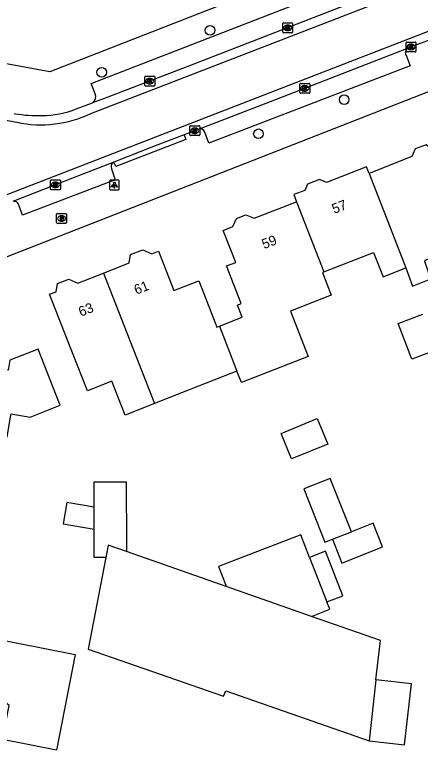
# Model space of a CAD drawing. Extents: x 161696 to 162377, y 380761 to 381673.
# Drawn here: x 161786.4 to 161827.5, y 381108.6 to 381183.1 of the extents above; entities that cross this region are included whole.
import ezdxf

# ---------------------------------------------------------------- set-up
doc = ezdxf.new("R2010")
doc.units = 0
for name, color, linetype in [('IMGEO_Boom', 7, 'Continuous'), ('IMGEO_Brandkraan', 7, 'Continuous'), ('IMGEO_Kolk', 7, 'Continuous'), ('IMGEO_Lichtpunt', 7, 'Continuous'), ('IMGEO_Pand', 7, 'Continuous'), ('IMGEO_Pand_nummerreeks', 7, 'Continuous'), ('IMGEO_Rijbaan_lokaal_open', 7, 'Continuous'), ('IMGEO_Voetpad_open', 7, 'Continuous')]:
    doc.layers.add(name, color=color, linetype=linetype)

msp = doc.modelspace()

# ---------------------------------------------------------------- linework, layer by layer
at = {"layer": 'IMGEO_Boom'}
for centre in [(161806.246, 381181.502), (161795.269, 381177.248), (161819.83, 381174.482), (161811.148, 381171.023)]:
    msp.add_circle(centre, 0.489, dxfattribs=at)
at = {"layer": 'IMGEO_Brandkraan'}
for p, q in [((161790.695, 381162.031), (161790.695, 381162.883)), ((161790.77, 381162.957), (161791.622, 381162.957)), ((161791.183, 381162.737), (161791.208, 381162.737)), ((161791.696, 381162.883), (161791.696, 381162.031)), ((161791.622, 381161.957), (161790.77, 381161.957)), ((161791.206, 381162.177), (161791.181, 381162.177))]:
    msp.add_line(p, q, dxfattribs=at)
for points in [[(161790.695, 381162.031), (161790.695, 381162.883)], [(161790.77, 381162.957), (161791.622, 381162.957)], [(161791.043, 381162.657), (161791.043, 381162.257), (161791.256, 381162.257)], [(161791.274, 381162.657), (161791.043, 381162.657)], [(161791.222, 381162.576), (161791.168, 381162.576), (161791.168, 381162.5)], [(161791.168, 381162.5), (161791.221, 381162.5)], [(161791.23, 381162.424), (161791.168, 381162.424), (161791.168, 381162.343)], [(161791.168, 381162.343), (161791.23, 381162.343)], [(161791.696, 381162.883), (161791.696, 381162.031)], [(161791.622, 381161.957), (161790.77, 381161.957)]]:
    msp.add_lwpolyline(points, dxfattribs=at)
for centre, radius, start, end in [((161790.772, 381162.881), 0.0765, 91.55205, 178.44795), ((161790.772, 381162.881), 0.0765, 91.55205, 178.44795), ((161791.223, 381162.538), 0.0379, 267.82845, 90.93552), ((161791.231, 381162.383), 0.0404, 269.87594, 90.50774), ((161791.278, 381162.512), 0.145, 59.4692, 91.53667), ((161791.303, 381162.559), 0.0922, 285.51372, 58.15012), ((161791.308, 381162.367), 0.105, 301.31148, 78.98903), ((161791.62, 381162.881), 0.0765, 1.55205, 88.44795), ((161791.62, 381162.881), 0.0765, 1.55205, 88.44795), ((161790.772, 381162.033), 0.0765, 181.55205, 268.44795), ((161790.772, 381162.033), 0.0765, 181.55205, 268.44795), ((161791.262, 381162.508), 0.251, 268.66757, 293.53466), ((161791.62, 381162.033), 0.0765, 271.55205, 358.44795), ((161791.62, 381162.033), 0.0765, 271.55205, 358.44795)]:
    msp.add_arc(centre, radius, start, end, dxfattribs=at)
for centre, major_axis, ratio, start_param, end_param in [((161791.182, 381162.457), (-0.387, 0.002), 0.722429, 4.712389, 7.853982), ((161791.207, 381162.457), (-0.39, 0.002), 0.717154, 1.570796, 4.712389)]:
    msp.add_ellipse(centre, major_axis=major_axis, ratio=ratio, start_param=start_param, end_param=end_param, dxfattribs=at)
at = {"layer": 'IMGEO_Kolk'}
for p, q in [((161813.607, 381181.325), (161813.607, 381182.177)), ((161813.682, 381182.251), (161814.534, 381182.251)), ((161814.095, 381182.031), (161814.12, 381182.031)), ((161814.608, 381182.177), (161814.608, 381181.325)), ((161814.534, 381181.251), (161813.682, 381181.251)), ((161814.118, 381181.471), (161814.093, 381181.471)), ((161826.105, 381179.387), (161826.105, 381180.239)), ((161826.18, 381180.313), (161827.032, 381180.313)), ((161827.106, 381180.239), (161827.106, 381179.387)), ((161826.616, 381179.533), (161826.591, 381179.533)), ((161826.593, 381180.093), (161826.618, 381180.093)), ((161827.032, 381179.313), (161826.18, 381179.313)), ((161799.629, 381175.928), (161799.629, 381176.78)), ((161799.704, 381176.854), (161800.556, 381176.854)), ((161800.117, 381176.634), (161800.142, 381176.634)), ((161800.63, 381176.78), (161800.63, 381175.928)), ((161800.556, 381175.854), (161799.704, 381175.854)), ((161800.14, 381176.074), (161800.115, 381176.074)), ((161815.335, 381175.196), (161815.335, 381176.048)), ((161815.41, 381176.122), (161816.262, 381176.122)), ((161815.823, 381175.902), (161815.848, 381175.902)), ((161816.336, 381176.048), (161816.336, 381175.196)), ((161816.262, 381175.122), (161815.41, 381175.122)), ((161815.846, 381175.342), (161815.821, 381175.342)), ((161804.197, 381170.913), (161804.197, 381171.765)), ((161804.272, 381171.839), (161805.124, 381171.839)), ((161804.685, 381171.619), (161804.71, 381171.619)), ((161805.198, 381171.765), (161805.198, 381170.913)), ((161805.124, 381170.839), (161804.272, 381170.839)), ((161804.708, 381171.059), (161804.683, 381171.059)), ((161790.078, 381165.432), (161790.078, 381166.284)), ((161790.153, 381166.358), (161791.005, 381166.358)), ((161790.566, 381166.138), (161790.591, 381166.138)), ((161791.079, 381166.284), (161791.079, 381165.432)), ((161791.005, 381165.358), (161790.153, 381165.358)), ((161790.589, 381165.578), (161790.564, 381165.578))]:
    msp.add_line(p, q, dxfattribs=at)
for points in [[(161813.607, 381181.325), (161813.607, 381182.177)], [(161813.682, 381182.251), (161814.534, 381182.251)], [(161813.928, 381181.951), (161814.051, 381181.951), (161814.051, 381181.8), (161814.181, 381181.951), (161814.345, 381181.951), (161814.199, 381181.8), (161814.352, 381181.551), (161814.2, 381181.551), (161814.115, 381181.715), (161814.051, 381181.648), (161814.051, 381181.551), (161813.928, 381181.551), (161813.928, 381181.951)], [(161814.608, 381182.177), (161814.608, 381181.325)], [(161814.534, 381181.251), (161813.682, 381181.251)], [(161826.105, 381179.387), (161826.105, 381180.239)], [(161826.18, 381180.313), (161827.032, 381180.313)], [(161827.106, 381180.239), (161827.106, 381179.387)], [(161826.426, 381180.013), (161826.549, 381180.013), (161826.549, 381179.862), (161826.679, 381180.013), (161826.843, 381180.013), (161826.697, 381179.862), (161826.85, 381179.613), (161826.698, 381179.613), (161826.613, 381179.777), (161826.549, 381179.71), (161826.549, 381179.613), (161826.426, 381179.613), (161826.426, 381180.013)], [(161827.032, 381179.313), (161826.18, 381179.313)], [(161799.629, 381175.928), (161799.629, 381176.78)], [(161799.704, 381176.854), (161800.556, 381176.854)], [(161799.95, 381176.554), (161800.073, 381176.554), (161800.073, 381176.403), (161800.203, 381176.554), (161800.367, 381176.554), (161800.221, 381176.403), (161800.374, 381176.154), (161800.222, 381176.154), (161800.137, 381176.318), (161800.073, 381176.251), (161800.073, 381176.154), (161799.95, 381176.154), (161799.95, 381176.554)], [(161800.63, 381176.78), (161800.63, 381175.928)], [(161800.556, 381175.854), (161799.704, 381175.854)], [(161815.335, 381175.196), (161815.335, 381176.048)], [(161815.41, 381176.122), (161816.262, 381176.122)], [(161815.656, 381175.822), (161815.779, 381175.822), (161815.779, 381175.671), (161815.909, 381175.822), (161816.073, 381175.822), (161815.927, 381175.671), (161816.08, 381175.422), (161815.928, 381175.422), (161815.843, 381175.586), (161815.779, 381175.519), (161815.779, 381175.422), (161815.656, 381175.422), (161815.656, 381175.822)], [(161816.336, 381176.048), (161816.336, 381175.196)], [(161816.262, 381175.122), (161815.41, 381175.122)], [(161804.197, 381170.913), (161804.197, 381171.765)], [(161804.272, 381171.839), (161805.124, 381171.839)], [(161804.518, 381171.539), (161804.641, 381171.539), (161804.641, 381171.388), (161804.771, 381171.539), (161804.935, 381171.539), (161804.789, 381171.388), (161804.942, 381171.139), (161804.79, 381171.139), (161804.705, 381171.303), (161804.641, 381171.236), (161804.641, 381171.139), (161804.518, 381171.139), (161804.518, 381171.539)], [(161805.198, 381171.765), (161805.198, 381170.913)], [(161805.124, 381170.839), (161804.272, 381170.839)], [(161790.078, 381165.432), (161790.078, 381166.284)], [(161790.153, 381166.358), (161791.005, 381166.358)], [(161790.399, 381166.058), (161790.522, 381166.058), (161790.522, 381165.907), (161790.652, 381166.058), (161790.816, 381166.058), (161790.67, 381165.907), (161790.823, 381165.658), (161790.671, 381165.658), (161790.586, 381165.822), (161790.522, 381165.755), (161790.522, 381165.658), (161790.399, 381165.658), (161790.399, 381166.058)], [(161791.079, 381166.284), (161791.079, 381165.432)], [(161791.005, 381165.358), (161790.153, 381165.358)]]:
    msp.add_lwpolyline(points, dxfattribs=at)
for centre, start, end in [((161813.684, 381182.175), 91.55205, 178.44795), ((161813.684, 381182.175), 91.55205, 178.44795), ((161814.532, 381182.175), 1.55205, 88.44795), ((161814.532, 381182.175), 1.55205, 88.44795), ((161813.684, 381181.327), 181.55205, 268.44795), ((161813.684, 381181.327), 181.55205, 268.44795), ((161814.532, 381181.327), 271.55205, 358.44795), ((161814.532, 381181.327), 271.55205, 358.44795), ((161826.182, 381180.237), 91.55205, 178.44795), ((161826.182, 381180.237), 91.55205, 178.44795), ((161827.03, 381180.237), 1.55205, 88.44795), ((161827.03, 381180.237), 1.55205, 88.44795), ((161826.182, 381179.389), 181.55205, 268.44795), ((161826.182, 381179.389), 181.55205, 268.44795), ((161827.03, 381179.389), 271.55205, 358.44795), ((161827.03, 381179.389), 271.55205, 358.44795), ((161799.706, 381176.778), 91.55205, 178.44795), ((161799.706, 381176.778), 91.55205, 178.44795), ((161800.554, 381176.778), 1.55205, 88.44795), ((161800.554, 381176.778), 1.55205, 88.44795), ((161799.706, 381175.93), 181.55205, 268.44795), ((161799.706, 381175.93), 181.55205, 268.44795), ((161800.554, 381175.93), 271.55205, 358.44795), ((161800.554, 381175.93), 271.55205, 358.44795), ((161815.412, 381176.046), 91.55205, 178.44795), ((161815.412, 381176.046), 91.55205, 178.44795), ((161816.26, 381176.046), 1.55205, 88.44795), ((161816.26, 381176.046), 1.55205, 88.44795), ((161815.412, 381175.198), 181.55205, 268.44795), ((161815.412, 381175.198), 181.55205, 268.44795), ((161816.26, 381175.198), 271.55205, 358.44795), ((161816.26, 381175.198), 271.55205, 358.44795), ((161804.274, 381171.763), 91.55205, 178.44795), ((161804.274, 381171.763), 91.55205, 178.44795), ((161805.122, 381171.763), 1.55205, 88.44795), ((161805.122, 381171.763), 1.55205, 88.44795), ((161804.274, 381170.915), 181.55205, 268.44795), ((161804.274, 381170.915), 181.55205, 268.44795), ((161805.122, 381170.915), 271.55205, 358.44795), ((161805.122, 381170.915), 271.55205, 358.44795), ((161790.155, 381166.282), 91.55205, 178.44795), ((161790.155, 381166.282), 91.55205, 178.44795), ((161791.003, 381166.282), 1.55205, 88.44795), ((161791.003, 381166.282), 1.55205, 88.44795), ((161790.155, 381165.434), 181.55205, 268.44795), ((161790.155, 381165.434), 181.55205, 268.44795), ((161791.003, 381165.434), 271.55205, 358.44795), ((161791.003, 381165.434), 271.55205, 358.44795)]:
    msp.add_arc(centre, 0.0765, start, end, dxfattribs=at)
for centre, major_axis, ratio, start_param, end_param in [((161814.094, 381181.751), (-0.387, 0.002), 0.722429, 4.712389, 7.853982), ((161814.119, 381181.751), (-0.39, 0.002), 0.717154, 1.570796, 4.712389), ((161826.592, 381179.813), (-0.387, 0.002), 0.722429, 4.712389, 7.853982), ((161826.617, 381179.813), (-0.39, 0.002), 0.717154, 1.570796, 4.712389), ((161800.116, 381176.354), (-0.387, 0.002), 0.722429, 4.712389, 7.853982), ((161800.141, 381176.354), (-0.39, 0.002), 0.717154, 1.570796, 4.712389), ((161815.822, 381175.622), (-0.387, 0.002), 0.722429, 4.712389, 7.853982), ((161815.847, 381175.622), (-0.39, 0.002), 0.717154, 1.570796, 4.712389), ((161804.684, 381171.339), (-0.387, 0.002), 0.722429, 4.712389, 7.853982), ((161804.709, 381171.339), (-0.39, 0.002), 0.717154, 1.570796, 4.712389), ((161790.565, 381165.858), (-0.387, 0.002), 0.722429, 4.712389, 7.853982), ((161790.59, 381165.858), (-0.39, 0.002), 0.717154, 1.570796, 4.712389)]:
    msp.add_ellipse(centre, major_axis=major_axis, ratio=ratio, start_param=start_param, end_param=end_param, dxfattribs=at)
at = {"layer": 'IMGEO_Lichtpunt'}
for p, q in [((161796.047, 381166.244), (161796.047, 381165.437)), ((161796.047, 381166.244), (161796.047, 381165.437)), ((161796.949, 381166.339), (161796.141, 381166.339)), ((161796.949, 381166.339), (161796.141, 381166.339)), ((161797.043, 381165.437), (161797.043, 381166.244)), ((161797.043, 381165.437), (161797.043, 381166.244)), ((161796.141, 381165.343), (161796.949, 381165.343)), ((161796.141, 381165.343), (161796.949, 381165.343))]:
    msp.add_line(p, q, dxfattribs=at)
for points in [[(161796.421, 381165.908), (161796.46, 381165.88), (161796.272, 381165.618), (161796.234, 381165.645), (161796.421, 381165.908)], [(161796.523, 381165.86), (161796.57, 381165.86), (161796.57, 381165.538), (161796.523, 381165.538), (161796.523, 381165.86)], [(161796.633, 381165.88), (161796.671, 381165.907), (161796.858, 381165.645), (161796.819, 381165.617), (161796.633, 381165.88)]]:
    msp.add_lwpolyline(points, dxfattribs=at)
msp.add_circle((161796.546, 381166.042), 0.0994, dxfattribs=at)
for centre, start, end in [((161796.141, 381166.244), 90, 180), ((161796.141, 381166.244), 90, 180), ((161796.949, 381166.244), 0, 90), ((161796.949, 381166.244), 0, 90), ((161796.141, 381165.437), 180, 270), ((161796.141, 381165.437), 180, 270), ((161796.949, 381165.437), 270, 0), ((161796.949, 381165.437), 270, 360)]:
    msp.add_arc(centre, 0.0946, start, end, dxfattribs=at)
at = {"layer": 'IMGEO_Pand'}
for points in [[(161826.062, 381157.453), (161826.764, 381155.615), (161828.624, 381156.354), (161827.987, 381158.091), (161828.071, 381158.128), (161828.038, 381158.225), (161830.024, 381159.014), (161829.127, 381161.432), (161830.091, 381161.805), (161833.481, 381163.117), (161831.949, 381166.987), (161831.1, 381166.655), (161829.839, 381169.879), (161828.718, 381169.441), (161828.124, 381169.915), (161827.029, 381169.487), (161826.69, 381168.714), (161822.354, 381167.017)], [(161822.354, 381167.017), (161822.083, 381167.683), (161818.024, 381166.096), (161817.327, 381166.401), (161816.111, 381165.926), (161815.834, 381165.292), (161814.739, 381164.864), (161815.016, 381164.154)], [(161822.354, 381167.017), (161826.062, 381157.453)], [(161807.186, 381151.556), (161809.501, 381152.461), (161809.02, 381153.69), (161809.41, 381153.842), (161807.923, 381157.645), (161808.842, 381158.005), (161807.574, 381161.249), (161808.557, 381161.634), (161808.917, 381162.456), (161809.877, 381162.832), (161810.706, 381162.469), (161815.016, 381164.154)], [(161815.016, 381164.154), (161817.774, 381157.038)], [(161795.453, 381156.931), (161798.053, 381157.948), (161798.181, 381158.793), (161799.425, 381159.279), (161800.339, 381158.879), (161801.003, 381159.139), (161802.556, 381155.168), (161805.088, 381156.158), (161806.827, 381151.712), (161806.905, 381151.446), (161807.186, 381151.556)], [(161817.774, 381157.038), (161822.806, 381159.006), (161823.765, 381156.555), (161826.062, 381157.453)], [(161800.621, 381143.731), (161797.63, 381142.561), (161796.293, 381145.978), (161793.812, 381145.007), (161791.81, 381150.124), (161789.989, 381154.78), (161790.652, 381155.04), (161790.777, 381155.863), (161791.926, 381156.313), (161792.844, 381155.911), (161795.453, 381156.931)], [(161795.453, 381156.931), (161800.621, 381143.731)], [(161817.774, 381157.038), (161817.62, 381156.978), (161818.51, 381154.703), (161816.615, 381153.961), (161814.384, 381153.087), (161816.18, 381148.494), (161809.415, 381145.849), (161808.967, 381146.995)], [(161828.727, 381150.343), (161829.18, 381149.165), (161826.695, 381148.208), (161825.307, 381151.813), (161827.792, 381152.77)], [(161807.186, 381151.556), (161808.967, 381146.995)], [(161770.881, 381142.495), (161771.395, 381142.406), (161771.28, 381141.743), (161776.183, 381140.758), (161783.163, 381139.356), (161784.544, 381139.116), (161785.681, 381140.36), (161786.025, 381142.351), (161786.084, 381142.692), (161788.015, 381142.356), (161791.046, 381143.542), (161790.638, 381144.585), (161788.817, 381149.241), (161785.958, 381148.122), (161785.778, 381147.09), (161772.875, 381149.629), (161772.14, 381145.404), (161771.508, 381145.514)], [(161808.967, 381146.995), (161808.689, 381146.886), (161806.64, 381146.085), (161803.334, 381144.792), (161800.621, 381143.731)], [(161813.433, 381140.707), (161817.109, 381142.215), (161818.172, 381139.624), (161814.496, 381138.116), (161813.433, 381140.707)], [(161794.491, 381133.223), (161794.491, 381135.803), (161797.725, 381135.803), (161797.762, 381129.467), (161797.766, 381128.745)], [(161820.561, 381130.753), (161818.41, 381136.149), (161815.731, 381135.082), (161817.882, 381129.686), (161818.638, 381129.987)], [(161794.491, 381133.223), (161791.726, 381133.704), (161791.353, 381131.564), (161794.491, 381131.018)], [(161794.491, 381131.018), (161794.491, 381133.223)], [(161818.638, 381129.987), (161819.599, 381127.575), (161823.726, 381129.22), (161822.765, 381131.631), (161820.561, 381130.753)], [(161795.678, 381128.146), (161794.491, 381128.146), (161794.491, 381129.467), (161794.491, 381131.018)], [(161816.328, 381128.149), (161815.43, 381130.448), (161807.083, 381127.229), (161807.829, 381125.323), (161807.873, 381125.21)], [(161818.638, 381129.987), (161820.561, 381130.753)], [(161797.766, 381128.745), (161795.916, 381129.392), (161795.678, 381128.146)], [(161795.678, 381128.146), (161793.905, 381118.867), (161807.612, 381114.104), (161807.841, 381114.635), (161822.364, 381109.587)], [(161807.873, 381125.21), (161797.766, 381128.745)], [(161818.085, 381123.649), (161819.69, 381124.267), (161817.933, 381128.768), (161816.328, 381128.149)], [(161816.328, 381128.149), (161818.085, 381123.649)], [(161816.531, 381122.182), (161807.873, 381125.21)], [(161816.531, 381122.182), (161816.697, 381122.246), (161818.379, 381122.895), (161818.085, 381123.649)], [(161823.053, 381115.75), (161823.499, 381119.745), (161816.531, 381122.182)], [(161790.691, 381108.627), (161785.207, 381109.704), (161785.885, 381113.158), (161782.648, 381115.743), (161783.502, 381120.104), (161792.59, 381118.324), (161790.691, 381108.627)], [(161823.053, 381115.75), (161822.364, 381109.587)], [(161822.364, 381109.587), (161825.959, 381109.18), (161826.648, 381115.343), (161823.053, 381115.75)]]:
    msp.add_lwpolyline(points, dxfattribs=at)
at = {"layer": 'IMGEO_Rijbaan_lokaal_open'}
for points in [[(161826.097, 381186.435), (161816.263, 381182.584), (161804.334, 381177.971), (161795.459, 381174.555), (161794.341, 381174.151)], [(161794.17, 381173.092), (161827.449, 381185.976)], [(161829.124, 381181.692), (161784.298, 381164.35)], [(161829.444, 381180.877), (161826.606, 381179.813), (161826.307, 381179.697)], [(161826.307, 381179.697), (161812.327, 381174.258), (161805.129, 381171.505)], [(161769.557, 381175.348), (161786.675, 381172.187)], [(161792.69, 381173.553), (161794.341, 381174.151)], [(161786.39, 381173.082), (161786.503, 381173.061)], [(161805.129, 381171.505), (161803.618, 381170.927)], [(161803.618, 381170.927), (161800.672, 381169.8), (161796.492, 381168.165)], [(161796.492, 381168.165), (161792.32, 381166.533), (161786.242, 381164.178)]]:
    msp.add_lwpolyline(points, dxfattribs=at)
for centre, radius, start, end in [((161789.093, 381182.601), 9.737, 270.73597, 291.68072), ((161788.882, 381187.109), 14.248, 260.38936, 271.35243), ((161789.084, 381183.721), 11.783, 258.20069, 295.56925)]:
    msp.add_arc(centre, radius, start, end, dxfattribs=at)
at = {"layer": 'IMGEO_Voetpad_open'}
for points in [[(161856.733, 381203.329), (161790.007, 381177.307), (161770.674, 381180.834)], [(161794.605, 381175.077), (161794.189, 381176.132), (161824.792, 381187.983), (161825.246, 381186.901)], [(161826.13, 381178.878), (161826.508, 381177.9), (161806.123, 381170.074), (161805.706, 381171.205)], [(161766.378, 381160.559), (161766.802, 381160.481), (161782.92, 381157.51), (161830.972, 381176.303), (161833.302, 381175.355)], [(161803.618, 381170.927), (161803.799, 381170.462), (161796.705, 381167.712), (161796.492, 381168.165)], [(161796.251, 381167.481), (161796.629, 381166.375), (161787.224, 381162.778), (161786.858, 381163.807)]]:
    msp.add_lwpolyline(points, dxfattribs=at)
for centre, radius, start, end in [((161826.575, 381179.211), 0.555, 118.82344, 216.78646), ((161793.817, 381174.801), 0.835, 308.85319, 19.3214), ((161805.243, 381171.019), 0.499, 21.84963, 103.20776), ((161796.735, 381167.695), 0.529, 117.34038, 203.8409), ((161786.37, 381163.693), 0.501, 13.09884, 104.78234)]:
    msp.add_arc(centre, radius, start, end, dxfattribs=at)

# ---------------------------------------------------------------- texts
at = {"layer": 'IMGEO_Pand_nummerreeks'}
for s, rotation, p in [('57', 20.99934, (161818.814, 381162.915)), ('59', 21.32549, (161811.719, 381159.345)), ('61', 21.69218, (161798.777, 381154.722)), ('63', 21.49031, (161793.153, 381152.501))]:
    msp.add_text(s, height=1, rotation=rotation, dxfattribs=at).set_placement(p)

doc.saveas('drawing.dxf')
